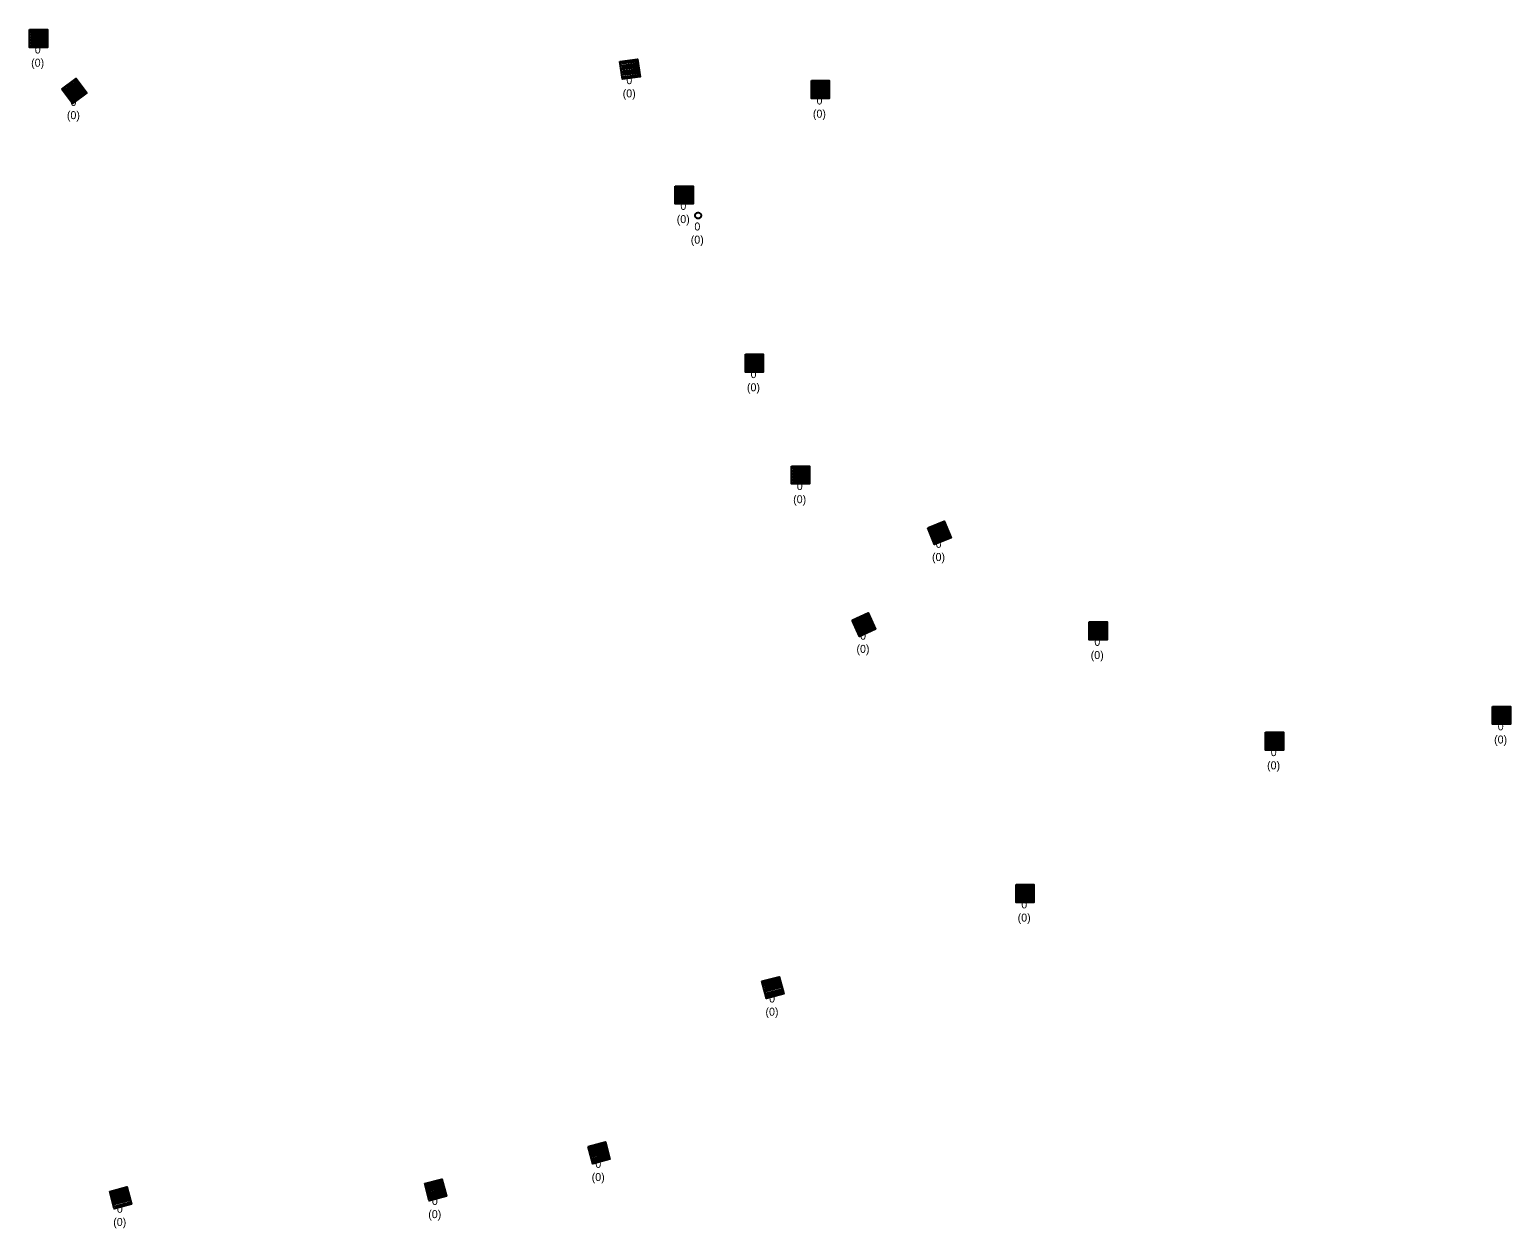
# Model space of a CAD drawing. Extents: x -606452 to -604459, y -1157823 to -1156972.
# Drawn here: x -605201.5 to -605076.8, y -1157513.6 to -1157412.7 of the extents above; entities that cross this region are included whole.
import ezdxf

# ---------------------------------------------------------------- set-up
doc = ezdxf.new("R2010")
doc.units = 0
doc.layers.add('Uliční vpusť', color=7, linetype='Continuous')
doc.layers.add('Vstupní šachta stoky', color=7, linetype='Continuous')

msp = doc.modelspace()

# ---------------------------------------------------------------- linework, layer by layer
at = {"layer": 'Uliční vpusť'}
for points in [[(-605201.49, -1157412.73), (-605199.99, -1157412.73), (-605199.99, -1157414.23), (-605201.49, -1157414.23)], [(-605201.4, -1157412.82), (-605200.08, -1157412.82), (-605200.08, -1157412.94), (-605201.4, -1157412.94)], [(-605201.4, -1157413.06), (-605200.08, -1157413.06), (-605200.08, -1157413.18), (-605201.4, -1157413.18)], [(-605201.4, -1157413.3), (-605200.08, -1157413.3), (-605200.08, -1157413.42), (-605201.4, -1157413.42)], [(-605201.4, -1157413.54), (-605200.08, -1157413.54), (-605200.08, -1157413.66), (-605201.4, -1157413.66)], [(-605201.4, -1157413.78), (-605200.08, -1157413.78), (-605200.08, -1157413.9), (-605201.4, -1157413.9)], [(-605201.4, -1157414.02), (-605200.08, -1157414.02), (-605200.08, -1157414.14), (-605201.4, -1157414.14)], [(-605151.789, -1157415.424), (-605150.304, -1157415.211), (-605150.091, -1157416.696), (-605151.576, -1157416.909)], [(-605151.687, -1157415.5), (-605150.38, -1157415.313), (-605150.363, -1157415.432), (-605151.67, -1157415.619)], [(-605151.653, -1157415.738), (-605150.346, -1157415.551), (-605150.329, -1157415.67), (-605151.636, -1157415.856)], [(-605151.619, -1157415.975), (-605150.312, -1157415.788), (-605150.295, -1157415.907), (-605151.602, -1157416.094)], [(-605198.779, -1157417.733), (-605197.573, -1157416.841), (-605196.681, -1157418.047), (-605197.887, -1157418.939)], [(-605198.653, -1157417.752), (-605197.592, -1157416.967), (-605197.521, -1157417.063), (-605198.582, -1157417.848)], [(-605151.585, -1157416.213), (-605150.278, -1157416.026), (-605150.261, -1157416.145), (-605151.568, -1157416.332)], [(-605151.551, -1157416.45), (-605150.244, -1157416.264), (-605150.227, -1157416.382), (-605151.534, -1157416.569)], [(-605151.517, -1157416.688), (-605150.21, -1157416.501), (-605150.193, -1157416.62), (-605151.5, -1157416.807)], [(-605135.68, -1157417.02), (-605134.18, -1157417.02), (-605134.18, -1157418.52), (-605135.68, -1157418.52)], [(-605135.59, -1157417.11), (-605134.27, -1157417.11), (-605134.27, -1157417.23), (-605135.59, -1157417.23)], [(-605198.51, -1157417.945), (-605197.449, -1157417.16), (-605197.378, -1157417.256), (-605198.439, -1157418.041)], [(-605198.368, -1157418.138), (-605197.307, -1157417.353), (-605197.235, -1157417.449), (-605198.296, -1157418.234)], [(-605198.225, -1157418.331), (-605197.164, -1157417.546), (-605197.092, -1157417.642), (-605198.153, -1157418.427)], [(-605198.082, -1157418.524), (-605197.021, -1157417.739), (-605196.95, -1157417.835), (-605198.011, -1157418.62)], [(-605197.939, -1157418.717), (-605196.878, -1157417.932), (-605196.807, -1157418.028), (-605197.868, -1157418.813)], [(-605135.59, -1157417.35), (-605134.27, -1157417.35), (-605134.27, -1157417.47), (-605135.59, -1157417.47)], [(-605135.59, -1157417.59), (-605134.27, -1157417.59), (-605134.27, -1157417.71), (-605135.59, -1157417.71)], [(-605135.59, -1157417.83), (-605134.27, -1157417.83), (-605134.27, -1157417.95), (-605135.59, -1157417.95)], [(-605135.59, -1157418.07), (-605134.27, -1157418.07), (-605134.27, -1157418.19), (-605135.59, -1157418.19)], [(-605135.59, -1157418.31), (-605134.27, -1157418.31), (-605134.27, -1157418.43), (-605135.59, -1157418.43)], [(-605147.14, -1157425.89), (-605145.64, -1157425.89), (-605145.64, -1157427.39), (-605147.14, -1157427.39)], [(-605147.05, -1157425.98), (-605145.73, -1157425.98), (-605145.73, -1157426.1), (-605147.05, -1157426.1)], [(-605147.05, -1157426.22), (-605145.73, -1157426.22), (-605145.73, -1157426.34), (-605147.05, -1157426.34)], [(-605147.05, -1157426.46), (-605145.73, -1157426.46), (-605145.73, -1157426.58), (-605147.05, -1157426.58)], [(-605147.05, -1157426.7), (-605145.73, -1157426.7), (-605145.73, -1157426.82), (-605147.05, -1157426.82)], [(-605147.05, -1157426.94), (-605145.73, -1157426.94), (-605145.73, -1157427.06), (-605147.05, -1157427.06)], [(-605147.05, -1157427.18), (-605145.73, -1157427.18), (-605145.73, -1157427.3), (-605147.05, -1157427.3)], [(-605141.23, -1157440.04), (-605139.73, -1157440.04), (-605139.73, -1157441.54), (-605141.23, -1157441.54)], [(-605141.14, -1157440.13), (-605139.82, -1157440.13), (-605139.82, -1157440.25), (-605141.14, -1157440.25)], [(-605141.14, -1157440.37), (-605139.82, -1157440.37), (-605139.82, -1157440.49), (-605141.14, -1157440.49)], [(-605141.14, -1157440.61), (-605139.82, -1157440.61), (-605139.82, -1157440.73), (-605141.14, -1157440.73)], [(-605141.14, -1157440.85), (-605139.82, -1157440.85), (-605139.82, -1157440.97), (-605141.14, -1157440.97)], [(-605141.14, -1157441.09), (-605139.82, -1157441.09), (-605139.82, -1157441.21), (-605141.14, -1157441.21)], [(-605141.14, -1157441.33), (-605139.82, -1157441.33), (-605139.82, -1157441.45), (-605141.14, -1157441.45)], [(-605137.34, -1157449.46), (-605135.84, -1157449.46), (-605135.84, -1157450.96), (-605137.34, -1157450.96)], [(-605137.25, -1157449.55), (-605135.93, -1157449.55), (-605135.93, -1157449.67), (-605137.25, -1157449.67)], [(-605137.25, -1157449.79), (-605135.93, -1157449.79), (-605135.93, -1157449.91), (-605137.25, -1157449.91)], [(-605137.25, -1157450.03), (-605135.93, -1157450.03), (-605135.93, -1157450.15), (-605137.25, -1157450.15)], [(-605137.25, -1157450.27), (-605135.93, -1157450.27), (-605135.93, -1157450.39), (-605137.25, -1157450.39)], [(-605137.25, -1157450.51), (-605135.93, -1157450.51), (-605135.93, -1157450.63), (-605137.25, -1157450.63)], [(-605137.25, -1157450.75), (-605135.93, -1157450.75), (-605135.93, -1157450.87), (-605137.25, -1157450.87)], [(-605125.878, -1157454.659), (-605124.489, -1157454.092), (-605123.922, -1157455.481), (-605125.311, -1157456.048)], [(-605125.76, -1157454.708), (-605124.538, -1157454.21), (-605124.493, -1157454.321), (-605125.715, -1157454.819)], [(-605125.67, -1157454.93), (-605124.447, -1157454.432), (-605124.402, -1157454.543), (-605125.624, -1157455.041)], [(-605125.579, -1157455.153), (-605124.357, -1157454.654), (-605124.312, -1157454.765), (-605125.534, -1157455.264)], [(-605125.488, -1157455.375), (-605124.266, -1157454.876), (-605124.221, -1157454.987), (-605125.443, -1157455.486)], [(-605125.398, -1157455.597), (-605124.176, -1157455.099), (-605124.13, -1157455.21), (-605125.353, -1157455.708)], [(-605125.307, -1157455.819), (-605124.085, -1157455.321), (-605124.04, -1157455.432), (-605125.262, -1157455.93)], [(-605132.254, -1157462.429), (-605130.889, -1157461.806), (-605130.266, -1157463.171), (-605131.631, -1157463.794)], [(-605132.134, -1157462.474), (-605130.934, -1157461.926), (-605130.884, -1157462.035), (-605132.085, -1157462.583)], [(-605132.035, -1157462.692), (-605130.834, -1157462.144), (-605130.784, -1157462.253), (-605131.985, -1157462.801)], [(-605131.935, -1157462.91), (-605130.734, -1157462.362), (-605130.684, -1157462.471), (-605131.885, -1157463.019)], [(-605131.836, -1157463.129), (-605130.635, -1157462.581), (-605130.585, -1157462.69), (-605131.786, -1157463.238)], [(-605131.736, -1157463.347), (-605130.535, -1157462.799), (-605130.485, -1157462.908), (-605131.686, -1157463.456)], [(-605131.636, -1157463.565), (-605130.435, -1157463.017), (-605130.386, -1157463.126), (-605131.586, -1157463.674)], [(-605112.29, -1157462.57), (-605110.79, -1157462.57), (-605110.79, -1157464.07), (-605112.29, -1157464.07)], [(-605112.2, -1157462.66), (-605110.88, -1157462.66), (-605110.88, -1157462.78), (-605112.2, -1157462.78)], [(-605112.2, -1157462.9), (-605110.88, -1157462.9), (-605110.88, -1157463.02), (-605112.2, -1157463.02)], [(-605112.2, -1157463.14), (-605110.88, -1157463.14), (-605110.88, -1157463.26), (-605112.2, -1157463.26)], [(-605112.2, -1157463.38), (-605110.88, -1157463.38), (-605110.88, -1157463.5), (-605112.2, -1157463.5)], [(-605112.2, -1157463.62), (-605110.88, -1157463.62), (-605110.88, -1157463.74), (-605112.2, -1157463.74)], [(-605112.2, -1157463.86), (-605110.88, -1157463.86), (-605110.88, -1157463.98), (-605112.2, -1157463.98)], [(-605078.332, -1157469.677), (-605076.832, -1157469.677), (-605076.832, -1157471.177), (-605078.332, -1157471.177)], [(-605078.242, -1157469.767), (-605076.922, -1157469.767), (-605076.922, -1157469.887), (-605078.242, -1157469.887)], [(-605078.242, -1157470.007), (-605076.922, -1157470.007), (-605076.922, -1157470.127), (-605078.242, -1157470.127)], [(-605078.242, -1157470.247), (-605076.922, -1157470.247), (-605076.922, -1157470.367), (-605078.242, -1157470.367)], [(-605078.242, -1157470.487), (-605076.922, -1157470.487), (-605076.922, -1157470.607), (-605078.242, -1157470.607)], [(-605097.442, -1157471.847), (-605095.942, -1157471.847), (-605095.942, -1157473.347), (-605097.442, -1157473.347)], [(-605097.352, -1157471.937), (-605096.032, -1157471.937), (-605096.032, -1157472.057), (-605097.352, -1157472.057)], [(-605078.242, -1157470.727), (-605076.922, -1157470.727), (-605076.922, -1157470.847), (-605078.242, -1157470.847)], [(-605078.242, -1157470.967), (-605076.922, -1157470.967), (-605076.922, -1157471.087), (-605078.242, -1157471.087)], [(-605097.352, -1157472.177), (-605096.032, -1157472.177), (-605096.032, -1157472.297), (-605097.352, -1157472.297)], [(-605097.352, -1157472.417), (-605096.032, -1157472.417), (-605096.032, -1157472.537), (-605097.352, -1157472.537)], [(-605097.352, -1157472.657), (-605096.032, -1157472.657), (-605096.032, -1157472.777), (-605097.352, -1157472.777)], [(-605097.352, -1157472.897), (-605096.032, -1157472.897), (-605096.032, -1157473.017), (-605097.352, -1157473.017)], [(-605097.352, -1157473.137), (-605096.032, -1157473.137), (-605096.032, -1157473.257), (-605097.352, -1157473.257)], [(-605118.44, -1157484.66), (-605116.94, -1157484.66), (-605116.94, -1157486.16), (-605118.44, -1157486.16)], [(-605118.35, -1157484.75), (-605117.03, -1157484.75), (-605117.03, -1157484.87), (-605118.35, -1157484.87)], [(-605118.35, -1157484.99), (-605117.03, -1157484.99), (-605117.03, -1157485.11), (-605118.35, -1157485.11)], [(-605118.35, -1157485.23), (-605117.03, -1157485.23), (-605117.03, -1157485.35), (-605118.35, -1157485.35)], [(-605118.35, -1157485.47), (-605117.03, -1157485.47), (-605117.03, -1157485.59), (-605118.35, -1157485.59)], [(-605118.35, -1157485.71), (-605117.03, -1157485.71), (-605117.03, -1157485.83), (-605118.35, -1157485.83)], [(-605118.35, -1157485.95), (-605117.03, -1157485.95), (-605117.03, -1157486.07), (-605118.35, -1157486.07)], [(-605139.837, -1157492.797), (-605138.387, -1157492.413), (-605138.003, -1157493.863), (-605139.453, -1157494.247)], [(-605139.727, -1157492.861), (-605138.451, -1157492.523), (-605138.421, -1157492.639), (-605139.696, -1157492.977)], [(-605139.666, -1157493.093), (-605138.39, -1157492.755), (-605138.359, -1157492.871), (-605139.635, -1157493.209)], [(-605139.604, -1157493.325), (-605138.328, -1157492.987), (-605138.297, -1157493.103), (-605139.573, -1157493.441)], [(-605139.543, -1157493.557), (-605138.267, -1157493.219), (-605138.236, -1157493.335), (-605139.512, -1157493.673)], [(-605139.481, -1157493.789), (-605138.205, -1157493.451), (-605138.174, -1157493.567), (-605139.45, -1157493.905)], [(-605139.419, -1157494.021), (-605138.144, -1157493.683), (-605138.113, -1157493.799), (-605139.389, -1157494.137)], [(-605154.467, -1157506.707), (-605153.017, -1157506.323), (-605152.633, -1157507.773), (-605154.083, -1157508.157)], [(-605154.357, -1157506.771), (-605153.081, -1157506.433), (-605153.051, -1157506.549), (-605154.326, -1157506.887)], [(-605154.296, -1157507.003), (-605153.02, -1157506.665), (-605152.989, -1157506.781), (-605154.265, -1157507.119)], [(-605154.234, -1157507.235), (-605152.958, -1157506.897), (-605152.927, -1157507.013), (-605154.203, -1157507.351)], [(-605154.173, -1157507.467), (-605152.897, -1157507.129), (-605152.866, -1157507.245), (-605154.142, -1157507.583)], [(-605154.111, -1157507.699), (-605152.835, -1157507.361), (-605152.804, -1157507.477), (-605154.08, -1157507.815)], [(-605154.049, -1157507.931), (-605152.774, -1157507.593), (-605152.743, -1157507.709), (-605154.019, -1157508.047)], [(-605194.747, -1157510.487), (-605193.297, -1157510.103), (-605192.913, -1157511.553), (-605194.363, -1157511.937)], [(-605194.637, -1157510.551), (-605193.361, -1157510.213), (-605193.331, -1157510.329), (-605194.606, -1157510.667)], [(-605194.576, -1157510.783), (-605193.3, -1157510.445), (-605193.269, -1157510.561), (-605194.545, -1157510.899)], [(-605168.227, -1157509.827), (-605166.777, -1157509.443), (-605166.393, -1157510.893), (-605167.843, -1157511.277)], [(-605168.117, -1157509.891), (-605166.841, -1157509.553), (-605166.811, -1157509.669), (-605168.086, -1157510.007)], [(-605168.056, -1157510.123), (-605166.78, -1157509.785), (-605166.749, -1157509.901), (-605168.025, -1157510.239)], [(-605167.994, -1157510.355), (-605166.718, -1157510.017), (-605166.687, -1157510.133), (-605167.963, -1157510.471)], [(-605167.933, -1157510.587), (-605166.657, -1157510.249), (-605166.626, -1157510.365), (-605167.902, -1157510.703)], [(-605167.871, -1157510.819), (-605166.595, -1157510.481), (-605166.564, -1157510.597), (-605167.84, -1157510.935)], [(-605194.514, -1157511.015), (-605193.238, -1157510.677), (-605193.207, -1157510.793), (-605194.483, -1157511.131)], [(-605194.453, -1157511.247), (-605193.177, -1157510.909), (-605193.146, -1157511.025), (-605194.422, -1157511.363)], [(-605194.391, -1157511.479), (-605193.115, -1157511.141), (-605193.084, -1157511.257), (-605194.36, -1157511.595)], [(-605194.329, -1157511.711), (-605193.054, -1157511.373), (-605193.023, -1157511.489), (-605194.299, -1157511.827)], [(-605167.809, -1157511.051), (-605166.534, -1157510.713), (-605166.503, -1157510.829), (-605167.779, -1157511.167)]]:
    msp.add_lwpolyline(points, close=True, dxfattribs=at)
at = {"layer": 'Vstupní šachta stoky'}
msp.add_line((-605145.223, -1157428.12), (-605145.21, -1157428.12), dxfattribs=at)
for points in [[(-605145.21, -1157428.12), (-605145.197, -1157428.12), (-605145.184, -1157428.121), (-605145.171, -1157428.123), (-605145.158, -1157428.126), (-605145.145, -1157428.129), (-605145.132, -1157428.132), (-605145.12, -1157428.137), (-605145.108, -1157428.142), (-605145.096, -1157428.148), (-605145.084, -1157428.154), (-605145.073, -1157428.161), (-605145.062, -1157428.169), (-605145.052, -1157428.177), (-605145.042, -1157428.185), (-605145.032, -1157428.194), (-605145.023, -1157428.204), (-605145.015, -1157428.214), (-605145.007, -1157428.225), (-605144.999, -1157428.236), (-605144.992, -1157428.247), (-605144.986, -1157428.259), (-605144.981, -1157428.271), (-605144.976, -1157428.283), (-605144.971, -1157428.295), (-605144.968, -1157428.308), (-605144.965, -1157428.321), (-605144.963, -1157428.334), (-605144.961, -1157428.347), (-605144.96, -1157428.36), (-605144.96, -1157428.373), (-605144.961, -1157428.387), (-605144.962, -1157428.4), (-605144.964, -1157428.413), (-605144.966, -1157428.426), (-605144.97, -1157428.438), (-605144.973, -1157428.451), (-605144.978, -1157428.463), (-605144.983, -1157428.476), (-605144.989, -1157428.487), (-605144.996, -1157428.499), (-605145.003, -1157428.51), (-605145.01, -1157428.521), (-605145.019, -1157428.531), (-605145.027, -1157428.541), (-605145.037, -1157428.55), (-605145.047, -1157428.559), (-605145.057, -1157428.568), (-605145.067, -1157428.575), (-605145.078, -1157428.583), (-605145.09, -1157428.589), (-605145.102, -1157428.595), (-605145.114, -1157428.601), (-605145.126, -1157428.605), (-605145.138, -1157428.61), (-605145.151, -1157428.613), (-605145.164, -1157428.616), (-605145.177, -1157428.618), (-605145.19, -1157428.619), (-605145.203, -1157428.62), (-605145.217, -1157428.62), (-605145.23, -1157428.619), (-605145.243, -1157428.618), (-605145.256, -1157428.616), (-605145.269, -1157428.613), (-605145.282, -1157428.61), (-605145.294, -1157428.605), (-605145.306, -1157428.601), (-605145.318, -1157428.595), (-605145.33, -1157428.589), (-605145.342, -1157428.583), (-605145.353, -1157428.575), (-605145.363, -1157428.568), (-605145.373, -1157428.559), (-605145.383, -1157428.55), (-605145.393, -1157428.541), (-605145.401, -1157428.531), (-605145.41, -1157428.521), (-605145.417, -1157428.51), (-605145.424, -1157428.499), (-605145.431, -1157428.487), (-605145.437, -1157428.476), (-605145.442, -1157428.463), (-605145.447, -1157428.451), (-605145.45, -1157428.438), (-605145.454, -1157428.426), (-605145.456, -1157428.413), (-605145.458, -1157428.4), (-605145.459, -1157428.387), (-605145.46, -1157428.373), (-605145.46, -1157428.36), (-605145.459, -1157428.347), (-605145.457, -1157428.334), (-605145.455, -1157428.321), (-605145.452, -1157428.308), (-605145.449, -1157428.295), (-605145.444, -1157428.283), (-605145.439, -1157428.271), (-605145.434, -1157428.259), (-605145.428, -1157428.247), (-605145.421, -1157428.236)], [(-605145.421, -1157428.236), (-605145.413, -1157428.225), (-605145.405, -1157428.214), (-605145.397, -1157428.204), (-605145.388, -1157428.194), (-605145.378, -1157428.185), (-605145.368, -1157428.177), (-605145.358, -1157428.169), (-605145.347, -1157428.161), (-605145.336, -1157428.154), (-605145.324, -1157428.148), (-605145.312, -1157428.142), (-605145.3, -1157428.137), (-605145.288, -1157428.132), (-605145.275, -1157428.129), (-605145.262, -1157428.126), (-605145.249, -1157428.123), (-605145.236, -1157428.121), (-605145.223, -1157428.12)]]:
    msp.add_lwpolyline(points, dxfattribs=at)

# ---------------------------------------------------------------- texts
at = {"layer": 'Uliční vpusť'}
for rotation, p in [(359.99999, (-605201.396, -1157413.631)), (8.1289, (-605151.568, -1157416.302)), (36.49943, (-605198.168, -1157418.401)), (359.99999, (-605135.586, -1157417.921)), (359.99999, (-605147.046, -1157426.791)), (359.99999, (-605141.136, -1157440.941)), (359.99999, (-605137.246, -1157450.361)), (22.1822, (-605125.451, -1157455.457)), (24.52714, (-605131.794, -1157463.21)), (359.99999, (-605112.196, -1157463.471)), (359.99999, (-605078.238, -1157470.578)), (359.99999, (-605097.348, -1157472.748)), (359.99999, (-605118.346, -1157485.561)), (14.8586, (-605139.515, -1157493.644)), (14.8586, (-605154.145, -1157507.554)), (14.8586, (-605167.905, -1157510.674)), (14.8586, (-605194.425, -1157511.334))]:
    msp.add_text('BKOM', height=0.3, rotation=rotation, dxfattribs=at).set_placement(p)
for s, height, p in [('0', 0.671, (-605201.056, -1157414.738)), ('(0)', 0.6708, (-605201.362, -1157415.849)), ('0', 0.671, (-605151.256, -1157417.318)), ('(0)', 0.6708, (-605151.562, -1157418.429)), ('0', 0.671, (-605135.246, -1157419.028)), ('(0)', 0.6708, (-605198.352, -1157420.259)), ('0', 0.671, (-605198.046, -1157419.148)), ('(0)', 0.6708, (-605135.552, -1157420.139)), ('(0)', 0.6708, (-605147.012, -1157429.009)), ('0', 0.671, (-605146.706, -1157427.898)), ('0', 0.671, (-605140.796, -1157442.048)), ('(0)', 0.6708, (-605141.102, -1157443.159)), ('(0)', 0.6708, (-605137.212, -1157452.579)), ('0', 0.671, (-605136.906, -1157451.468)), ('0', 0.671, (-605125.216, -1157456.328)), ('(0)', 0.6708, (-605125.522, -1157457.439)), ('(0)', 0.6708, (-605131.882, -1157465.169)), ('0', 0.671, (-605131.576, -1157464.058)), ('0', 0.671, (-605111.856, -1157464.578)), ('(0)', 0.6708, (-605112.162, -1157465.689)), ('0', 0.671, (-605077.898, -1157471.685)), ('0', 0.671, (-605097.008, -1157473.855)), ('(0)', 0.6708, (-605078.204, -1157472.796)), ('(0)', 0.6708, (-605097.314, -1157474.966)), ('0', 0.671, (-605118.006, -1157486.668)), ('(0)', 0.6708, (-605118.312, -1157487.779)), ('0', 0.671, (-605139.236, -1157494.588)), ('(0)', 0.6708, (-605139.542, -1157495.699)), ('0', 0.671, (-605153.866, -1157508.498)), ('(0)', 0.6708, (-605154.172, -1157509.609)), ('0', 0.671, (-605194.146, -1157512.278)), ('0', 0.671, (-605167.626, -1157511.618)), ('(0)', 0.6708, (-605194.452, -1157513.389)), ('(0)', 0.6708, (-605167.932, -1157512.729))]:
    msp.add_text(s, height=height, dxfattribs=at).set_placement(p)
at = {"layer": 'Vstupní šachta stoky'}
for s, height, p in [('0', 0.671, (-605145.526, -1157429.628)), ('(0)', 0.6708, (-605145.832, -1157430.739))]:
    msp.add_text(s, height=height, dxfattribs=at).set_placement(p)

doc.saveas('drawing.dxf')
